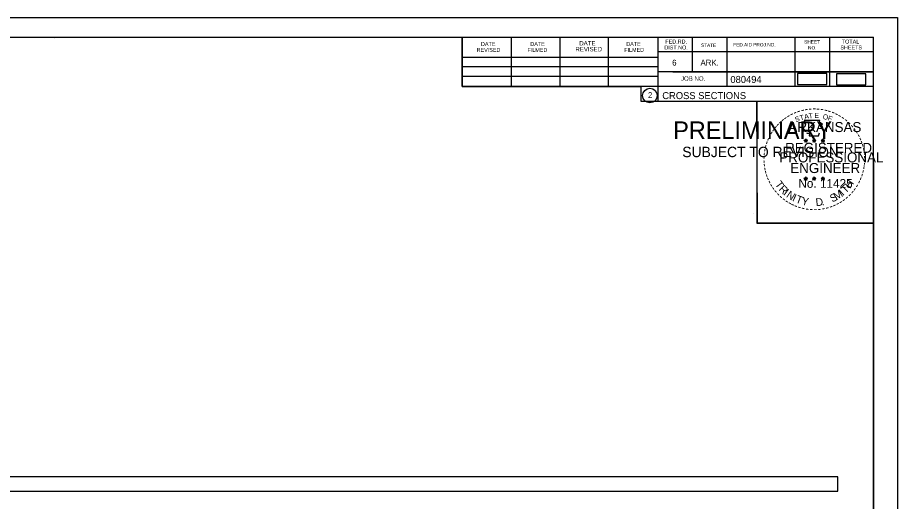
# Model space of a CAD drawing. Extents: x 1376273 to 1384221, y 378927 to 384592.
# Drawn here: x 1382878.3 to 1383054.1, y 380868.6 to 380965.2 of the extents above; entities that cross this region are included whole.
import ezdxf

# ---------------------------------------------------------------- set-up
doc = ezdxf.new("R2010")
doc.units = 0
for name, color, linetype in [('R_Axis Annot', 7, 'Continuous'), ('R_Border', 7, 'Continuous'), ('R_Border PE', 7, 'Continuous'), ('R_Border Prem', 7, 'Continuous'), ('R_Drive', 7, 'Continuous'), ('R_No Plot', 7, 'Continuous')]:
    doc.layers.add(name, color=color, linetype=linetype)

msp = doc.modelspace()

# ---------------------------------------------------------------- linework, layer by layer
at = {"layer": 'R_Axis Annot'}
msp.add_lwpolyline([(1382740.47, 380870.68), (1383042.27, 380870.68), (1383042.27, 380873.49), (1382740.47, 380873.49)], close=True, dxfattribs=at)
at = {"layer": 'R_Border'}
for p, q in [((1382733.22, 380961.29), (1383049.4, 380961.29)), ((1382885.74, 380961.03), (1382885.74, 380961.03)), ((1382885.74, 380961.03), (1382885.74, 380961.03)), ((1382967.14, 380951.41), (1382967.14, 380961.29)), ((1382977, 380951.41), (1382977, 380961.09)), ((1382986.76, 380951.41), (1382986.76, 380961.09)), ((1382996.44, 380951.41), (1382996.44, 380961.09)), ((1383006.3, 380961.29), (1383006.3, 380948.49)), ((1383013.14, 380961.29), (1383013.14, 380954.35)), ((1383020.08, 380961.29), (1383020.08, 380951.41)), ((1383033.66, 380961.29), (1383033.66, 380951.41)), ((1383040.6, 380961.29), (1383040.6, 380951.41)), ((1383049.4, 380755.83), (1383049.4, 380961.29)), ((1382967.14, 380957.27), (1383006.3, 380957.27)), ((1383049.4, 380958.35), (1383006.3, 380958.35)), ((1383049.4, 380958.37), (1383049.4, 380958.37)), ((1382967.14, 380955.41), (1383006.3, 380955.41)), ((1382967.14, 380951.41), (1382967.14, 380953.47)), ((1382967.14, 380953.47), (1383006.3, 380953.47)), ((1383049.4, 380954.35), (1383006.3, 380954.35)), ((1383009.26, 380954.35), (1383049.4, 380954.35)), ((1383049.4, 380951.41), (1382967.14, 380951.41)), ((1383006.3, 380948.49), (1383049.4, 380948.49))]:
    msp.add_line(p, q, dxfattribs=at)
msp.add_circle((1383004.68, 380949.63), 1.47, dxfattribs=at)
at = {"layer": 'R_Border PE'}
for p, q in [((1383035.48, 380940.75), (1383035.83, 380940.64)), ((1383035.48, 380940.75), (1383035.74, 380940.7)), ((1383035.48, 380940.75), (1383035.72, 380940.63)), ((1383035.62, 380940.34), (1383035.83, 380940.64)), ((1383035.62, 380940.34), (1383035.74, 380940.58)), ((1383035.62, 380940.34), (1383035.83, 380940.56)), ((1383035.83, 380941), (1383035.79, 380940.75)), ((1383035.83, 380940.64), (1383035.83, 380941)), ((1383035.83, 380941), (1383035.88, 380940.75)), ((1383036.18, 380940.75), (1383035.83, 380940.64)), ((1383036.04, 380940.34), (1383035.83, 380940.64)), ((1383036.04, 380940.34), (1383035.83, 380940.55)), ((1383036.18, 380940.75), (1383035.89, 380940.7)), ((1383036.04, 380940.34), (1383035.91, 380940.63)), ((1383036.18, 380940.75), (1383035.97, 380940.65)), ((1383037.15, 380940.75), (1383037.5, 380940.64)), ((1383037.15, 380940.75), (1383037.41, 380940.7)), ((1383037.15, 380940.75), (1383037.39, 380940.63)), ((1383037.29, 380940.34), (1383037.5, 380940.64)), ((1383037.29, 380940.34), (1383037.41, 380940.58)), ((1383037.29, 380940.34), (1383037.5, 380940.56)), ((1383037.5, 380941), (1383037.46, 380940.75)), ((1383037.5, 380940.64), (1383037.5, 380941)), ((1383037.5, 380941), (1383037.55, 380940.75)), ((1383037.85, 380940.75), (1383037.5, 380940.64)), ((1383037.71, 380940.34), (1383037.5, 380940.64)), ((1383037.71, 380940.34), (1383037.5, 380940.55)), ((1383037.85, 380940.75), (1383037.56, 380940.7)), ((1383037.71, 380940.34), (1383037.58, 380940.63)), ((1383037.85, 380940.75), (1383037.64, 380940.65)), ((1383038.92, 380940.74), (1383039.27, 380940.62)), ((1383038.92, 380940.74), (1383039.17, 380940.69)), ((1383038.92, 380940.74), (1383039.15, 380940.61)), ((1383039.05, 380940.33), (1383039.27, 380940.62)), ((1383039.05, 380940.33), (1383039.18, 380940.57)), ((1383039.05, 380940.33), (1383039.26, 380940.54)), ((1383039.27, 380940.99), (1383039.22, 380940.74)), ((1383039.48, 380940.33), (1383039.26, 380940.54)), ((1383039.27, 380940.62), (1383039.27, 380940.99)), ((1383039.27, 380940.99), (1383039.31, 380940.74)), ((1383039.61, 380940.74), (1383039.27, 380940.62)), ((1383039.48, 380940.33), (1383039.27, 380940.62)), ((1383039.61, 380940.74), (1383039.33, 380940.69)), ((1383039.48, 380940.33), (1383039.34, 380940.62)), ((1383039.61, 380940.74), (1383039.41, 380940.63)), ((1383035.48, 380933.17), (1383035.83, 380933.06)), ((1383035.48, 380933.17), (1383035.73, 380933.13)), ((1383035.48, 380933.17), (1383035.72, 380933.05)), ((1383035.61, 380932.77), (1383035.83, 380933.06)), ((1383035.61, 380932.77), (1383035.74, 380933.01)), ((1383035.61, 380932.77), (1383035.83, 380932.98)), ((1383035.83, 380933.43), (1383035.79, 380933.18)), ((1383035.83, 380933.06), (1383035.83, 380933.43)), ((1383035.83, 380933.43), (1383035.88, 380933.18)), ((1383036.17, 380933.17), (1383035.83, 380933.06)), ((1383036.04, 380932.77), (1383035.83, 380933.06)), ((1383036.04, 380932.77), (1383035.83, 380932.98)), ((1383036.17, 380933.17), (1383035.89, 380933.13)), ((1383036.04, 380932.77), (1383035.9, 380933.06)), ((1383036.17, 380933.17), (1383035.97, 380933.07)), ((1383037.15, 380933.17), (1383037.5, 380933.06)), ((1383037.15, 380933.17), (1383037.4, 380933.13)), ((1383037.15, 380933.17), (1383037.38, 380933.05)), ((1383037.28, 380932.77), (1383037.5, 380933.06)), ((1383037.28, 380932.77), (1383037.41, 380933.01)), ((1383037.28, 380932.77), (1383037.49, 380932.98)), ((1383037.5, 380933.43), (1383037.46, 380933.18)), ((1383037.71, 380932.77), (1383037.49, 380932.98)), ((1383037.5, 380933.06), (1383037.5, 380933.43)), ((1383037.5, 380933.43), (1383037.55, 380933.18)), ((1383037.84, 380933.17), (1383037.5, 380933.06)), ((1383037.71, 380932.77), (1383037.5, 380933.06)), ((1383037.84, 380933.17), (1383037.56, 380933.13)), ((1383037.71, 380932.77), (1383037.57, 380933.06)), ((1383037.84, 380933.17), (1383037.64, 380933.07)), ((1383038.91, 380933.16), (1383039.26, 380933.05)), ((1383038.91, 380933.16), (1383039.17, 380933.12)), ((1383038.91, 380933.16), (1383039.15, 380933.04)), ((1383039.05, 380932.76), (1383039.26, 380933.05)), ((1383039.05, 380932.76), (1383039.17, 380933)), ((1383039.05, 380932.76), (1383039.26, 380932.97)), ((1383039.26, 380933.42), (1383039.22, 380933.17)), ((1383039.26, 380933.05), (1383039.26, 380933.42)), ((1383039.26, 380933.42), (1383039.31, 380933.17)), ((1383039.61, 380933.16), (1383039.26, 380933.05)), ((1383039.48, 380932.76), (1383039.26, 380933.05)), ((1383039.48, 380932.76), (1383039.26, 380932.97)), ((1383039.61, 380933.16), (1383039.32, 380933.12)), ((1383039.48, 380932.76), (1383039.34, 380933.05)), ((1383039.61, 380933.16), (1383039.41, 380933.06))]:
    msp.add_line(p, q, dxfattribs=at)
for points in [[(1383035.52, 380944.63), (1383035.79, 380943.8)], [(1383039.03, 380943.7), (1383039.18, 380943.99), (1383038.49, 380943.96), (1383038.64, 380944.63), (1383035.52, 380944.63)], [(1383036.02, 380942.2), (1383036.02, 380942.12), (1383036.58, 380942.1), (1383036.52, 380941.62), (1383038.39, 380941.62), (1383038.6, 380942.16)], [(1383035.83, 380941), (1383036.04, 380940.34), (1383035.48, 380940.75), (1383036.18, 380940.75), (1383035.62, 380940.34), (1383035.83, 380941)], [(1383037.5, 380941), (1383037.71, 380940.34), (1383037.15, 380940.75), (1383037.85, 380940.75), (1383037.29, 380940.34), (1383037.5, 380941)], [(1383039.27, 380940.99), (1383039.48, 380940.33), (1383038.92, 380940.74), (1383039.61, 380940.74), (1383039.05, 380940.33), (1383039.27, 380940.99)], [(1383035.83, 380933.43), (1383036.04, 380932.77), (1383035.48, 380933.17), (1383036.17, 380933.17), (1383035.61, 380932.77), (1383035.83, 380933.43)], [(1383037.5, 380933.43), (1383037.71, 380932.77), (1383037.15, 380933.17), (1383037.84, 380933.17), (1383037.28, 380932.77), (1383037.5, 380933.43)], [(1383039.26, 380933.42), (1383039.48, 380932.76), (1383038.91, 380933.16), (1383039.61, 380933.16), (1383039.05, 380932.76), (1383039.26, 380933.42)]]:
    msp.add_lwpolyline(points, dxfattribs=at)
for centre, radius in [((1383035.83, 380940.64), 0.172), ((1383035.83, 380940.64), 0.145), ((1383035.83, 380940.64), 0.116), ((1383035.83, 380940.64), 0.0991), ((1383035.83, 380940.64), 0.0747), ((1383035.83, 380940.64), 0.0495), ((1383035.83, 380940.64), 0.0296), ((1383037.5, 380940.64), 0.172), ((1383037.5, 380940.64), 0.145), ((1383037.5, 380940.64), 0.116), ((1383037.5, 380940.64), 0.0991), ((1383037.5, 380940.64), 0.0747), ((1383037.5, 380940.64), 0.0495), ((1383037.5, 380940.64), 0.0296), ((1383039.26, 380940.62), 0.172), ((1383039.26, 380940.62), 0.145), ((1383039.26, 380940.62), 0.116), ((1383039.26, 380940.62), 0.0991), ((1383039.26, 380940.62), 0.0747), ((1383039.26, 380940.62), 0.0495), ((1383039.26, 380940.62), 0.0296), ((1383035.83, 380933.06), 0.172), ((1383035.83, 380933.06), 0.145), ((1383035.83, 380933.06), 0.116), ((1383035.83, 380933.06), 0.0991), ((1383035.83, 380933.06), 0.0747), ((1383035.83, 380933.06), 0.0495), ((1383035.83, 380933.06), 0.0296), ((1383037.5, 380933.06), 0.172), ((1383037.5, 380933.06), 0.145), ((1383037.5, 380933.06), 0.116), ((1383037.5, 380933.06), 0.0991), ((1383037.5, 380933.06), 0.0747), ((1383037.5, 380933.06), 0.0495), ((1383037.5, 380933.06), 0.0296), ((1383039.26, 380933.05), 0.172), ((1383039.26, 380933.05), 0.145), ((1383039.26, 380933.05), 0.116), ((1383039.26, 380933.05), 0.0991), ((1383039.26, 380933.05), 0.0747), ((1383039.26, 380933.05), 0.0495), ((1383039.26, 380933.05), 0.0296)]:
    msp.add_circle(centre, radius, dxfattribs=at)
at = {"layer": 'R_Drive'}
for points in [[(1383034.21, 380951.82), (1383040.04, 380951.82), (1383040.04, 380954.01), (1383034.21, 380954.01)], [(1383042, 380951.79), (1383047.84, 380951.79), (1383047.84, 380953.98), (1383042, 380953.98)]]:
    msp.add_lwpolyline(points, close=True, dxfattribs=at)
at = {"layer": 'R_No Plot'}
for p, q in [((1382720.82, 380965.19), (1383054.15, 380965.19)), ((1383025.43, 380926.04), (1383025.43, 380926.04))]:
    msp.add_line(p, q, dxfattribs=at)
for points in [[(1382720.81, 380965.19), (1383054.15, 380965.19), (1383054.15, 380751.85), (1382720.81, 380751.85)], [(1382967.14, 380961.29), (1382967.14, 380951.41), (1383002.87, 380951.41), (1383002.87, 380948.49), (1383026.07, 380948.49), (1383026.07, 380924.16), (1383049.4, 380924.16), (1383049.4, 380755.83), (1382733.22, 380755.83), (1382733.22, 380961.29)], [(1383026.07, 380948.49), (1383049.28, 380948.49), (1383049.4, 380924.16), (1383026.19, 380924.16)]]:
    msp.add_lwpolyline(points, close=True, dxfattribs=at)

# ---------------------------------------------------------------- texts
at = {"layer": 'R_Border'}
for s, height, p in [('DATE', 0.879, (1382990.58, 380959.63)), ('FED.RD.', 0.782, (1383007.78, 380960.01)), ('SHEET', 0.684, (1383035.52, 380960.01)), ('TOTAL', 0.782, (1383043.04, 380960.01)), ('REVISED', 0.782, (1382970.06, 380958.35)), ('DATE', 0.782, (1382970.94, 380959.53)), ('FILMED', 0.782, (1382980.22, 380958.35)), ('DATE', 0.782, (1382980.8, 380959.53)), ('REVISED', 0.879, (1382989.8, 380958.45)), ('FILMED', 0.782, (1382999.56, 380958.35)), ('DATE', 0.782, (1382999.96, 380959.53)), ('DIST.NO.', 0.782, (1383007.58, 380958.83)), ('STATE', 0.684, (1383014.9, 380959.33)), ('FED.AID PROJ.NO.', 0.684, (1383021.36, 380959.43)), ('NO.', 0.684, (1383036.3, 380958.83)), ('SHEETS', 0.782, (1383042.76, 380958.83)), ('6', 1.17, (1383009.14, 380955.61)), ('ARK.', 1.172, (1383014.8, 380955.61)), ('JOB NO.', 0.879, (1383010.9, 380952.59)), ('080494', 1.4, (1383020.77, 380952.15)), ('2', 1.17, (1383004.3, 380949.14)), ('CROSS SECTIONS', 1.4, (1383007.16, 380948.92))]:
    msp.add_text(s, height=height, rotation=360, dxfattribs=at).set_placement(p)
at = {"layer": 'R_Border PE'}
for s, height, rotation, p in [('-', 1.6, 24.3072, (1383033.64, 380945.48)), ('-', 1.6, 19.1761, (1383034.27, 380945.75)), ('-', 1.6, 13.6301, (1383035.02, 380945.99)), ('-', 1.6, 10.2193, (1383035.7, 380946.16)), ('-', 1.6, 5.8968, (1383036.43, 380946.27)), ('-', 1.6, 0.1862, (1383037.2, 380946.34)), ('-', 1.6, 357.743, (1383037.92, 380946.32)), ('-', 1.6, 352.1617, (1383038.67, 380946.27)), ('-', 1.6, 347.2049, (1383039.39, 380946.15)), ('-', 1.6, 342.3362, (1383040.02, 380946)), ('-', 1.6, 337.8551, (1383040.76, 380945.78)), ('-', 1.6, 42.9622, (1383030.92, 380943.61)), ('-', 1.6, 38.9507, (1383031.35, 380944.02)), ('-', 1.6, 36.2317, (1383031.83, 380944.4)), ('-', 1.6, 34.0636, (1383032.41, 380944.8)), ('-', 1.6, 28.7918, (1383033, 380945.17)), ('S', 1, 21.594, (1383033.88, 380944.3)), ('T', 1, 16.4036, (1383034.79, 380944.63)), ('A', 1, 11.2132, (1383035.62, 380944.89)), ('T', 1, 6.0228, (1383036.47, 380945.05)), ('E', 1, 0.8323, (1383037.57, 380945.16)), ('O', 1, 350.4515, (1383039.18, 380944.95)), ('F', 1, 340.0707, (1383040.13, 380944.72)), ('-', 1.6, 334.1211, (1383041.39, 380945.51)), ('-', 1.6, 329.6409, (1383041.97, 380945.22)), ('-', 1.6, 325.8627, (1383042.61, 380944.86)), ('-', 1.6, 320.5297, (1383043.22, 380944.44)), ('-', 1.6, 54.2325, (1383029.66, 380942.08)), ('-', 1.6, 50.6142, (1383030.07, 380942.64)), ('-', 1.6, 48.423, (1383030.47, 380943.13)), ('ARKANSAS', 2, 360, (1383032.38, 380942.34)), ('-', 1.6, 315.5786, (1383043.82, 380943.95)), ('-', 1.6, 309.8797, (1383044.39, 380943.4)), ('-', 1.6, 306.6522, (1383044.91, 380942.8)), ('-', 1.6, 67.7743, (1383028.76, 380940.32)), ('-', 1.6, 62.8713, (1383029.02, 380940.93)), ('-', 1.6, 58.0706, (1383029.33, 380941.55)), ('-', 1.4, 303.6753, (1383045.4, 380942.23)), ('-', 1.6, 299.6684, (1383045.72, 380941.62)), ('-', 1.6, 294.6628, (1383046.04, 380941.01)), ('-', 1.6, 75.461, (1383028.34, 380938.98)), ('-', 1.6, 72.3945, (1383028.54, 380939.69)), ('REGISTERED', 2, 360, (1383031.7, 380938.19)), ('DWB', 0.01, 360, (1383035.82, 380940.63)), ('DWB', 0.01, 360, (1383037.49, 380940.63)), ('DWB', 0.01, 360, (1383039.25, 380940.62)), ('-', 1.6, 290.5728, (1383046.3, 380940.43)), ('-', 1.6, 285.1233, (1383046.53, 380939.85)), ('-', 1.6, 89.0622, (1383028.11, 380936.87)), ('-', 1.6, 85.1863, (1383028.13, 380937.58)), ('-', 1.6, 81.2013, (1383028.21, 380938.27)), ('PROFESSIONAL', 2, 360, (1383030.55, 380936.28)), ('-', 1.6, 280.5493, (1383046.73, 380939.11)), ('-', 1.6, 276.5962, (1383046.89, 380938.34)), ('-', 1.6, 274.3301, (1383046.95, 380937.62)), ('-', 1.6, 94.1959, (1383028.14, 380936.15)), ('-', 1.6, 98.9479, (1383028.22, 380935.48)), ('ENGINEER', 2, 360, (1383032.74, 380934.16)), ('-', 1.6, 263.5172, (1383046.97, 380936.32)), ('-', 1.6, 269.9407, (1383046.99, 380936.99)), ('-', 1.6, 101.7149, (1383028.35, 380934.75)), ('-', 1.6, 105.4578, (1383028.51, 380934.15)), ('-', 1.6, 252.8681, (1383046.61, 380934.27)), ('-', 1.6, 255.7626, (1383046.79, 380934.99)), ('-', 1.6, 260.9953, (1383046.9, 380935.67)), ('-', 1.6, 109.0874, (1383028.73, 380933.52)), ('-', 1.6, 114.0643, (1383028.98, 380932.93)), ('-', 1.6, 115.7289, (1383029.29, 380932.31)), ('T', 1.54, 306.0406, (1383029.59, 380931.9)), ('No. 11425', 1.757, 360, (1383034.36, 380931.21)), ('DWB', 0.01, 360, (1383035.81, 380933.06)), ('DWB', 0.01, 360, (1383037.48, 380933.06)), ('DWB', 0.01, 360, (1383039.25, 380933.05)), ('H', 1.54, 54.6088, (1383044.71, 380930.94)), ('-', 1.6, 244.6197, (1383046.12, 380932.97)), ('-', 1.6, 247.8887, (1383046.38, 380933.6)), ('-', 1.6, 120.4471, (1383029.64, 380931.72)), ('-', 1.6, 125.8934, (1383030.05, 380931.16)), ('-', 1.6, 130.7181, (1383030.51, 380930.61)), ('R', 1.54, 314.005, (1383030.35, 380930.85)), ('I', 1.54, 321.9694, (1383031.25, 380929.92)), ('N', 1.54, 326.5002, (1383031.82, 380929.45)), ('M', 1.54, 32.6563, (1383041.97, 380928.67)), ('I', 1.54, 42.1136, (1383043.26, 380929.52)), ('T', 1.54, 46.6444, (1383043.82, 380929.99)), ('-', 1.6, 231.2538, (1383044.9, 380931)), ('-', 1.6, 233.8452, (1383045.33, 380931.56)), ('-', 1.6, 239.0712, (1383045.73, 380932.22)), ('-', 1.6, 134.2238, (1383031.03, 380930.07)), ('-', 1.6, 138.9338, (1383031.55, 380929.6)), ('-', 1.6, 144.6463, (1383032.11, 380929.2)), ('-', 1.6, 148.0898, (1383032.67, 380928.82)), ('I', 1.54, 335.3603, (1383033.02, 380928.66)), ('T', 1.54, 339.8912, (1383033.69, 380928.34)), ('Y', 1.54, 347.8556, (1383034.9, 380927.89)), ('D', 1.54, 6.3969, (1383037.89, 380927.53)), ('S', 1.54, 26.9312, (1383041.13, 380928.26)), ('-', 1.6, 215.7363, (1383043.35, 380929.45)), ('-', 1.6, 221.0851, (1383043.89, 380929.92)), ('-', 1.6, 225.7653, (1383044.42, 380930.43)), ('-', 1.6, 151.5704, (1383033.25, 380928.5)), ('-', 1.6, 154.6002, (1383033.77, 380928.25)), ('-', 1.6, 158.5612, (1383034.39, 380928)), ('-', 1.6, 162.7983, (1383035.08, 380927.79)), ('-', 1.6, 167.5555, (1383035.8, 380927.62)), ('-', 1.6, 173.1155, (1383036.57, 380927.51)), ('-', 1.6, 176.5183, (1383037.32, 380927.46)), ('-', 1.6, 181.5918, (1383038.06, 380927.48)), ('-', 1.6, 185.8167, (1383038.87, 380927.55)), ('-', 1.6, 191.2858, (1383039.6, 380927.69)), ('.', 1.54, 13.7642, (1383039.08, 380927.66)), ('-', 1.6, 195.4743, (1383040.33, 380927.88)), ('-', 1.6, 200.7184, (1383041.01, 380928.13)), ('-', 1.6, 204.2516, (1383041.63, 380928.4)), ('-', 1.6, 207.3568, (1383042.25, 380928.72)), ('-', 1.6, 212.2491, (1383042.81, 380929.06))]:
    msp.add_text(s, height=height, rotation=rotation, dxfattribs=at).set_placement(p)
at = {"layer": 'R_Border Prem'}
for s, height, p in [('PRELIMINARY', 3.5, (1383009.35, 380940.96)), ('DWB', 0.01, (1383010.09, 380942.8)), ('SUBJECT TO REVISION', 2.0751, (1383011.16, 380937.33))]:
    msp.add_text(s, height=height, rotation=360, dxfattribs=at).set_placement(p)

doc.saveas('drawing.dxf')
